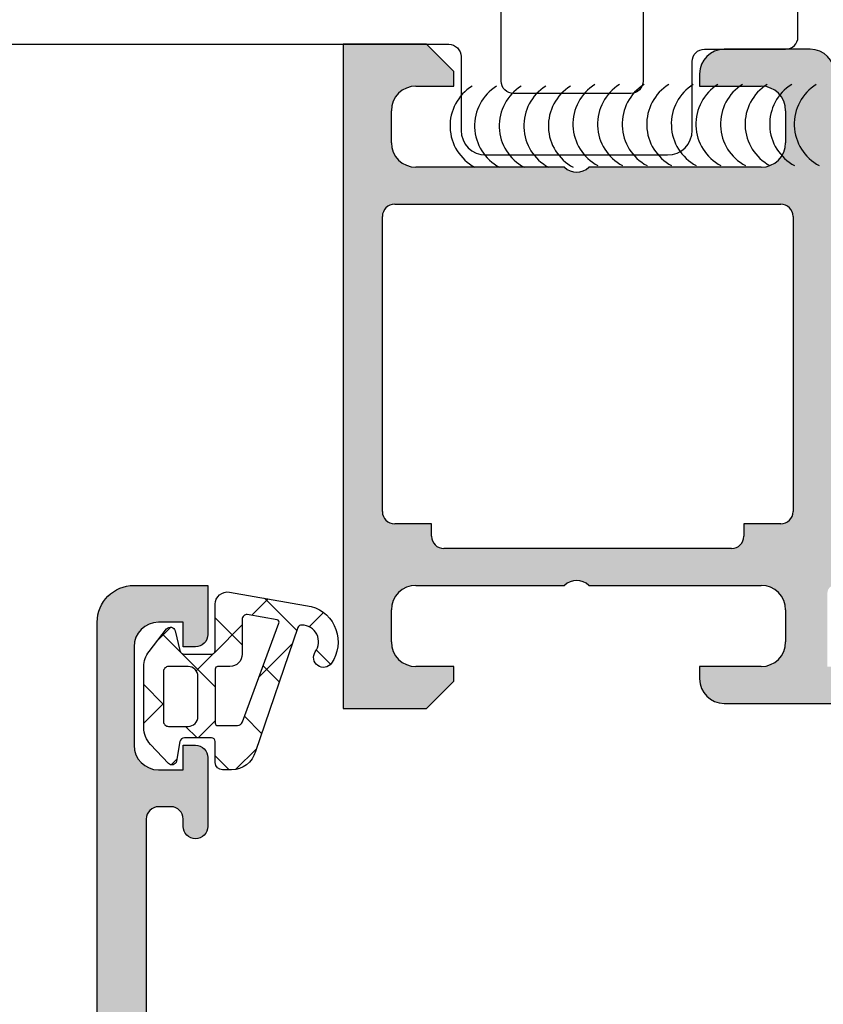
# Model space of a CAD drawing. Header units: millimetres. Extents: x 247761 to 294611, y 172579 to 236863.
# Tile 312 of 596: x 276200 to 276233, y 181023 to 181063. Entities that reach past the tile are written whole.
import ezdxf

# ---------------------------------------------------------------- set-up
doc = ezdxf.new("R2010")
doc.units = ezdxf.units.MM
for name, color, linetype in [('FASÁDA DETAILNÍ', 4, 'Continuous'), ('KOTY 50', 7, 'Continuous'), ('NOVA', 240, 'Continuous')]:
    doc.layers.add(name, color=color, linetype=linetype)
doc.styles.add('CS-ROMANS', font='romans.shx', dxfattribs={"width": 0.75, "oblique": 5})
doc.dimstyles.new('A_KÓTA_50', dxfattribs={"dimtxt": 110, "dimasz": 2, "dimexe": 100, "dimexo": 1500, "dimgap": 40, "dimtad": 1, "dimrnd": 1, "dimdsep": 46, "dimtxsty": 'CS-ROMANS', "dimblk": 'KOT_CARA20', "dimcen": 45, "dimse1": 1, "dimse2": 1, "dimclrd": 256, "dimclre": 256, "dimclrt": 256, "dimadec": 0, "dimazin": 0, "dimtfac": 1, "dimtix": 1, "dimtmove": 2, "dimatfit": 3, "dimldrblk": 'OBLIQUE', "dimfxl": 0, "dimtolj": 1, "dimarcsym": 0})

# ---------------------------------------------------------------- blocks, each defined once
blk = doc.blocks.new('A$C69D17D4D')
at = {"layer": 'FASÁDA DETAILNÍ'}
h = blk.add_hatch(color=256, dxfattribs=at)
edge = h.paths.add_edge_path()
edge.add_arc((1588.938067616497, 7686.810455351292), 0.120000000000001, 90.0000000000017, 180.0000000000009, ccw=False)
edge.add_line((1588.938067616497, 7686.930455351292), (1591.698065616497, 7686.930455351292))
edge.add_arc((1591.698065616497, 7687.230455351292), 0.3000000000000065, 270, 359.9999999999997)
edge.add_line((1591.998065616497, 7687.230455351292), (1591.998065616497, 7688.210429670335))
edge.add_arc((1591.698065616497, 7688.210429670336), 0.3000000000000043, -8.905553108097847e-14, 90.00000000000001)
edge.add_line((1591.698065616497, 7688.510429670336), (1589.818054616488, 7688.510429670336))
edge.add_arc((1589.550511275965, 7688.589296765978), 0.2789255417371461, -91.16287007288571, -16.42459455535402, ccw=False)
edge.add_line((1589.544850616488, 7688.310428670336), (1589.091256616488, 7688.310428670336))
edge.add_arc((1589.08558820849, 7688.589266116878), 0.2788950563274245, -163.58012358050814, -88.83541062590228, ccw=False)
edge.add_line((1588.818067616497, 7688.510429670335), (1588.818067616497, 7689.31060438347))
edge.add_arc((1587.818067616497, 7689.31060438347), 0.9999999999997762, -1.276038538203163e-11, 89.9999999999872)
edge.add_line((1587.818067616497, 7690.31060438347), (1584.318060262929, 7690.31060438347))
edge.add_arc((1584.318080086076, 7689.310584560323), 1.000019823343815, 90.00113576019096, 179.9988642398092)
edge.add_line((1583.318060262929, 7689.310604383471), (1583.318060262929, 7688.810604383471))
edge.add_line((1583.318060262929, 7688.810604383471), (1585.818060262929, 7688.810604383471))
edge.add_arc((1585.818014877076, 7687.810558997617), 1.000045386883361, 0.0026002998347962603, 89.99739970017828, ccw=False)
edge.add_line((1586.818060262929, 7687.81060438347), (1586.818060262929, 7686.510586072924))
edge.add_arc((1585.818007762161, 7686.510638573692), 1.000052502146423, -89.99699208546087, -0.0030079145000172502, ccw=False)
edge.add_line((1585.818060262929, 7685.510586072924), (1578.818060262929, 7685.510586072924))
edge.add_arc((1578.318060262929, 7686.035707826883), 0.7250881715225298, -133.5961838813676, -46.40381611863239, ccw=False)
edge.add_line((1577.818060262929, 7685.510586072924), (1571.783972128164, 7685.510586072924))
edge.add_arc((1571.784024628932, 7686.510638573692), 1.000052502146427, 180.0030079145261, 269.9969920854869, ccw=False)
edge.add_line((1570.783972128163, 7686.510586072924), (1570.783972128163, 7687.81060438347))
edge.add_arc((1571.784017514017, 7687.810558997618), 1.000045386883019, 90.00260029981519, 179.9973997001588, ccw=False)
edge.add_line((1571.783972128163, 7688.81060438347), (1573.318060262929, 7688.81060438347))
edge.add_line((1573.318060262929, 7688.81060438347), (1573.318060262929, 7689.410610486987))
edge.add_line((1573.318060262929, 7689.410610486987), (1572.218054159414, 7690.510586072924))
edge.add_line((1572.218054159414, 7690.510586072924), (1568.818060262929, 7690.510586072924))
edge.add_line((1568.818060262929, 7690.510586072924), (1568.818060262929, 7663.510685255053))
edge.add_line((1568.818060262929, 7663.510685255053), (1572.218054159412, 7663.510685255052))
edge.add_line((1572.218054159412, 7663.510685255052), (1573.318060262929, 7664.61066084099))
edge.add_line((1573.318060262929, 7664.61066084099), (1573.318060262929, 7665.210666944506))
edge.add_line((1573.318060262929, 7665.210666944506), (1571.783972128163, 7665.210666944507))
edge.add_arc((1571.784017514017, 7666.210712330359), 1.000045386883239, 180.0026002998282, 269.99739970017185, ccw=False)
edge.add_line((1570.783972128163, 7666.210666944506), (1570.783972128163, 7667.510685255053))
edge.add_arc((1571.784024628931, 7667.510632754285), 1.000052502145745, 90.0030079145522, 179.996992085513, ccw=False)
edge.add_line((1571.783972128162, 7668.510685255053), (1577.818060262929, 7668.510685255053))
edge.add_arc((1578.318060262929, 7667.985563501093), 0.7250881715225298, 46.40381611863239, 133.5961838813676, ccw=False)
edge.add_line((1578.818060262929, 7668.510685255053), (1585.818060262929, 7668.510685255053))
edge.add_arc((1585.818007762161, 7667.510632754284), 1.000052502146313, 0.0030079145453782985, 89.99699208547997, ccw=False)
edge.add_line((1586.818060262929, 7667.510685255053), (1586.818060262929, 7666.210666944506))
edge.add_arc((1585.818014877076, 7666.210712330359), 1.000045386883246, -89.9973997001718, -0.0026002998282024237, ccw=False)
edge.add_line((1585.818060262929, 7665.210666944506), (1583.318060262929, 7665.210666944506))
edge.add_line((1583.318060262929, 7665.210666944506), (1583.318060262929, 7664.710666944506))
edge.add_arc((1584.318080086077, 7664.710686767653), 1.000019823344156, 180.0011357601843, 269.9988642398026)
edge.add_line((1584.318060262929, 7663.710666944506), (1588.818060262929, 7663.710666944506))
edge.add_arc((1588.81807058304, 7664.210656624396), 0.4999896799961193, 269.9988173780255, 360.0011826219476)
edge.add_line((1589.318060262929, 7664.210666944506), (1589.318060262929, 7665.210666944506))
edge.add_line((1589.318060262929, 7665.210666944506), (1588.518057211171, 7665.210666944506))
edge.add_line((1588.518057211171, 7665.210666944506), (1588.518057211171, 7668.210682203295))
edge.add_arc((1588.818064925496, 7668.210684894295), 0.3000077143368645, 89.99948607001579, 180.0005139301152, ccw=False)
edge.add_arc((1589.08558820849, 7668.431856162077), 0.2788950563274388, 88.83541062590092, 163.5801235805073, ccw=False)
edge.add_line((1589.091256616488, 7668.71069360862), (1589.544850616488, 7668.71069360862))
edge.add_arc((1589.550511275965, 7668.431825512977), 0.2789255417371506, 16.424594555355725, 91.16287007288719, ccw=False)
edge.add_line((1589.818054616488, 7668.51069260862), (1591.698065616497, 7668.51069260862))
edge.add_arc((1591.698065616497, 7668.81069260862), 0.3000000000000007, 269.9999999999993, 359.9999999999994)
edge.add_line((1591.998065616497, 7668.81069260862), (1591.998065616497, 7669.790666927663))
edge.add_arc((1591.698065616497, 7669.790666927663), 0.3000000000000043, 1.272221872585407e-14, 90.00000000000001)
edge.add_line((1591.698065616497, 7670.090666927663), (1588.938067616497, 7670.090666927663))
edge.add_arc((1588.938067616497, 7670.210666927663), 0.1200000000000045, 180, 269.9999999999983, ccw=False)
edge.add_line((1588.818067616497, 7670.210666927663), (1588.818067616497, 7674.510692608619))
edge.add_arc((1589.318067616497, 7674.51069260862), 0.4999999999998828, 90.00000000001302, 180.0000000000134, ccw=False)
edge.add_line((1589.318067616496, 7675.01069260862), (1590.018067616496, 7675.01069260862))
edge.add_line((1590.018067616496, 7675.01069260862), (1592.410887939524, 7673.629197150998))
edge.add_arc((1592.479947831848, 7673.748812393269), 0.1381197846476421, 239.9999999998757, 367.702437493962)
edge.add_arc((1587.638596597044, 7673.301194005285), 4.999999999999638, 5.34922800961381, 71.29059925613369)
edge.add_arc((1589.40282279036, 7678.510561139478), 0.5000000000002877, 108.70940074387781, 251.29059925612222, ccw=False)
edge.add_arc((1587.638596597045, 7683.719928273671), 4.999999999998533, -71.29059925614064, -5.349228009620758)
edge.add_arc((1592.479947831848, 7683.272309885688), 0.1381197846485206, -7.702437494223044, 119.9999999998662)
edge.add_line((1592.410887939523, 7683.391925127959), (1590.018067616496, 7682.010429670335))
edge.add_line((1590.018067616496, 7682.010429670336), (1589.318067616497, 7682.010429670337))
edge.add_arc((1589.318067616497, 7682.510429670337), 0.5000000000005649, 179.9999999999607, 269.99999999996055, ccw=False)
edge.add_line((1588.818067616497, 7682.510429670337), (1588.818067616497, 7686.810455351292))
edge = h.paths.add_edge_path(flags=16)
edge.add_arc((1570.918066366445, 7671.510677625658), 0.5, 180, 270, ccw=False)
edge.add_line((1570.418066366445, 7671.510677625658), (1570.418066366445, 7683.510586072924))
edge.add_arc((1570.918066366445, 7683.510586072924), 0.5, 90, 180, ccw=False)
edge.add_line((1570.918066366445, 7684.010586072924), (1586.618048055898, 7684.010586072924))
edge.add_arc((1586.618048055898, 7683.510586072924), 0.5, 0, 90, ccw=False)
edge.add_line((1587.118048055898, 7683.510586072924), (1587.118048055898, 7671.510677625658))
edge.add_arc((1586.618048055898, 7671.510677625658), 0.5, -90, 0, ccw=False)
edge.add_line((1586.618048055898, 7671.010677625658), (1585.118048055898, 7671.010677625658))
edge.add_line((1585.118048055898, 7671.010677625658), (1585.118048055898, 7670.510677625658))
edge.add_arc((1584.618048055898, 7670.510677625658), 0.5000000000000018, -89.99999999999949, 0, ccw=False)
edge.add_line((1584.618048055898, 7670.010677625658), (1572.918066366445, 7670.010677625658))
edge.add_arc((1572.918066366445, 7670.510677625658), 0.5, 180, 269.9999999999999, ccw=False)
edge.add_line((1572.418066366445, 7670.510677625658), (1572.418066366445, 7671.010677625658))
edge.add_line((1572.418066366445, 7671.010677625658), (1570.918066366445, 7671.010677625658))
h = blk.add_hatch(color=256, dxfattribs=at)
edge = h.paths.add_edge_path(flags=16)
edge.add_ellipse((1561.518074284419, 7639.210637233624), major_axis=(-0.4999740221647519, 0), ratio=1, start_angle=-90.00297707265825, end_angle=0.00297707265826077)
edge.add_line((1561.018100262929, 7639.210611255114), (1561.018100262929, 7621.210611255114))
edge.add_ellipse((1561.518074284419, 7621.210585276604), major_axis=(-0.4999740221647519, 0), ratio=1, start_angle=-0.002977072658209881, end_angle=90.00297707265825)
edge.add_line((1561.518100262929, 7620.710611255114), (1574.018100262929, 7620.710611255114))
edge.add_ellipse((1574.018078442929, 7621.210633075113), major_axis=(-0.5000218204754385, 0), ratio=1, start_angle=90.00250027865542, end_angle=179.9974997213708)
edge.add_line((1574.518100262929, 7621.210611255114), (1574.518100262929, 7633.813662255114))
edge.add_ellipse((1576.018099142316, 7633.813663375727), major_axis=(-1.499998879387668, 0), ratio=1, start_angle=-90.00004280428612, end_angle=4.28042947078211e-05, ccw=False)
edge.add_line((1576.018100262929, 7635.313662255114), (1589.018088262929, 7635.313662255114))
edge.add_ellipse((1589.018088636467, 7635.813661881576), major_axis=(-0.49999962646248, 0), ratio=1, start_angle=89.99995719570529, end_angle=180.0000428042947)
edge.add_line((1589.518088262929, 7635.813662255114), (1589.518088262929, 7639.210611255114))
edge.add_ellipse((1589.018088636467, 7639.210611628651), major_axis=(-0.49999962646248, 0), ratio=1, start_angle=179.9999571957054, end_angle=270.0000428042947)
edge.add_line((1589.018088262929, 7639.710611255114), (1561.518100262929, 7639.710611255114))
edge = h.paths.add_edge_path()
edge.add_line((1560.318088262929, 7668.510606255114), (1563.318088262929, 7668.510606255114))
edge.add_line((1563.318088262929, 7668.510606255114), (1563.318088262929, 7666.510606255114))
edge.add_arc((1562.818114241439, 7666.510580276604), 0.4999740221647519, -90.00297707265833, 0.0029770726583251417, ccw=False)
edge.add_line((1562.818088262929, 7666.010606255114), (1562.318088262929, 7666.010606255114))
edge.add_line((1562.318088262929, 7666.010606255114), (1562.318088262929, 7667.010606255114))
edge.add_line((1562.318088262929, 7667.010606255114), (1561.318088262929, 7667.010606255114))
edge.add_arc((1561.318152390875, 7666.010542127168), 1.000064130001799, 90.0036740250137, 179.9963259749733)
edge.add_line((1560.318088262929, 7666.010606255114), (1560.318088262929, 7662.010606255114))
edge.add_arc((1561.31811824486, 7662.010636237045), 1.000029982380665, 180.0017177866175, 269.9982822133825)
edge.add_line((1561.318088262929, 7661.010606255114), (1562.318088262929, 7661.010606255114))
edge.add_line((1562.318088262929, 7661.010606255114), (1562.318088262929, 7662.010606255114))
edge.add_line((1562.318088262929, 7662.010606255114), (1562.818088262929, 7662.010606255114))
edge.add_arc((1562.818082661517, 7661.510600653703), 0.5000056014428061, 0.0006418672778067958, 89.9993581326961, ccw=False)
edge.add_line((1563.318088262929, 7661.510606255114), (1563.318088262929, 7658.710603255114))
edge.add_arc((1562.818088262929, 7658.710603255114), 0.5, -180, 0, ccw=False)
edge.add_line((1562.318088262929, 7658.710603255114), (1562.318088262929, 7659.010606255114))
edge.add_arc((1561.818077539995, 7659.010595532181), 0.5000107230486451, 0.001228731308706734, 89.99877126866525)
edge.add_line((1561.818088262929, 7659.510606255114), (1561.318088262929, 7659.510606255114))
edge.add_arc((1561.318156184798, 7659.010538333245), 0.500067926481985, 90.0077822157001, 179.992217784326)
edge.add_line((1560.818088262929, 7659.010606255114), (1560.818088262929, 7647.710611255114))
edge.add_arc((1561.318110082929, 7647.710633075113), 0.5000218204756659, 180.0025002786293, 269.9974997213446)
edge.add_line((1561.318088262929, 7647.210611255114), (1561.818088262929, 7647.210611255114))
edge.add_arc((1561.81815093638, 7647.710548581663), 0.4999373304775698, 269.9928172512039, 360.007182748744)
edge.add_line((1562.318088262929, 7647.710611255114), (1562.318088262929, 7648.010614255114))
edge.add_arc((1562.818151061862, 7648.010551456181), 0.5000628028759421, 90.0071953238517, 179.9928046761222, ccw=False)
edge.add_line((1562.818088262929, 7648.510614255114), (1567.318088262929, 7648.510614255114))
edge.add_arc((1567.318082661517, 7648.010608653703), 0.5000056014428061, 0.0006418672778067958, 89.9993581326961, ccw=False)
edge.add_line((1567.818088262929, 7648.010614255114), (1567.818088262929, 7647.210611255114))
edge.add_arc((1567.318114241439, 7647.210585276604), 0.4999740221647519, -90.00297707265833, 0.0029770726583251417, ccw=False)
edge.add_line((1567.318088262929, 7646.710611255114), (1565.318088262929, 7646.710611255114))
edge.add_arc((1565.318156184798, 7646.210543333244), 0.500067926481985, 90.0077822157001, 179.992217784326)
edge.add_line((1564.818088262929, 7646.210611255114), (1564.818088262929, 7645.710611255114))
edge.add_arc((1564.31815093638, 7645.710548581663), 0.499937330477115, -90.0071827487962, 0.007182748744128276, ccw=False)
edge.add_line((1564.318088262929, 7645.210611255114), (1561.318088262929, 7645.210611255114))
edge.add_arc((1561.318143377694, 7644.710556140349), 0.500055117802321, 90.00631499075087, 179.9936850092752)
edge.add_line((1560.818088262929, 7644.710611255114), (1560.818088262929, 7643.010614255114))
edge.add_arc((1562.318056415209, 7643.010582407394), 1.499968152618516, 179.9987834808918, 270.0012165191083)
edge.add_line((1562.318088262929, 7641.510614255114), (1588.318088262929, 7641.510614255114))
edge.add_arc((1588.318109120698, 7642.010593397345), 0.4999791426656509, 269.9976097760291, 360.002390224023)
edge.add_line((1588.818088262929, 7642.010614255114), (1588.818088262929, 7646.210611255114))
edge.add_arc((1588.318082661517, 7646.210605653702), 0.5000056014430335, 0.0006418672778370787, 89.99935813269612)
edge.add_line((1588.318088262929, 7646.710611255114), (1586.318088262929, 7646.710611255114))
edge.add_arc((1586.318110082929, 7647.210633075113), 0.5000218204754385, 180.0025002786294, 269.9974997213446, ccw=False)
edge.add_line((1585.818088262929, 7647.210611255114), (1585.818088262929, 7648.010614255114))
edge.add_arc((1586.318140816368, 7648.010561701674), 0.5000525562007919, 90.006021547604, 179.9939784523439, ccw=False)
edge.add_line((1586.318088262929, 7648.510614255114), (1591.318089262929, 7648.510614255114))
edge.add_line((1591.318089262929, 7648.510614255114), (1592.075978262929, 7648.293293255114))
edge.add_arc((1592.158669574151, 7648.581671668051), 0.2999999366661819, 253.9999757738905, 322.0951853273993)
edge.add_arc((1592.632089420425, 7648.213061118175), 0.3000001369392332, 90.00003007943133, 142.0952819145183, ccw=False)
edge.add_line((1592.632089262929, 7648.513061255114), (1594.696236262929, 7648.513059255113))
edge.add_arc((1594.696236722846, 7648.113059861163), 0.3999993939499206, -21.973769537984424, 90.00006587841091, ccw=False)
edge.add_line((1595.067178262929, 7647.963387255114), (1594.250817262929, 7645.940158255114))
edge.add_arc((1594.065347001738, 7646.014994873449), 0.19999934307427, 245.8589076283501, 338.02609214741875, ccw=False)
edge.add_line((1593.983550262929, 7645.832487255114), (1591.599865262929, 7646.900807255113))
edge.add_arc((1591.518068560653, 7646.718299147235), 0.1999997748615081, 65.8589745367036, 180.819900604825)
edge.add_line((1591.318089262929, 7646.715437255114), (1591.318088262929, 7635.411357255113))
edge.add_arc((1591.509502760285, 7635.402925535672), 0.1916001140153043, 177.4777781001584, 271.0444500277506)
edge.add_line((1591.512995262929, 7635.211357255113), (1591.933579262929, 7635.211357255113))
edge.add_line((1591.933579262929, 7635.211357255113), (1594.399191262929, 7636.643092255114))
edge.add_arc((1594.550002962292, 7636.383755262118), 0.2999997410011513, 15.999971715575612, 120.17919611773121, ccw=False)
edge.add_line((1594.838381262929, 7636.466446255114), (1595.266252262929, 7634.974285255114))
edge.add_line((1595.266252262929, 7634.974285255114), (1595.764664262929, 7634.111010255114))
edge.add_arc((1595.418254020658, 7633.911010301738), 0.4000000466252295, -89.99996529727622, 29.999988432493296, ccw=False)
edge.add_line((1595.418254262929, 7633.511010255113), (1591.310323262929, 7633.511357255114))
edge.add_line((1591.310323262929, 7633.511357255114), (1576.818266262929, 7633.513662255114))
edge.add_arc((1576.818088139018, 7633.013662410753), 0.4999998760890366, 89.97958849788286, 180.0000178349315)
edge.add_line((1576.318088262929, 7633.013662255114), (1576.318088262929, 7627.610620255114))
edge.add_arc((1576.818087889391, 7627.610619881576), 0.49999962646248, 179.9999571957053, 270.0000428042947)
edge.add_line((1576.818088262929, 7627.110620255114), (1579.318088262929, 7627.110620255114))
edge.add_arc((1579.318088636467, 7626.610620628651), 0.49999962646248, -4.28042947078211e-05, 90.00004280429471, ccw=False)
edge.add_line((1579.818088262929, 7626.610620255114), (1579.818088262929, 7625.310617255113))
edge.add_arc((1579.318109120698, 7625.310596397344), 0.4999791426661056, -90.0023902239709, 0.0023902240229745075, ccw=False)
edge.add_line((1579.318088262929, 7624.810617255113), (1578.818088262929, 7624.810617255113))
edge.add_line((1578.818088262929, 7624.810617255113), (1578.818088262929, 7625.810617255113))
edge.add_line((1578.818088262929, 7625.810617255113), (1577.318088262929, 7625.810617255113))
edge.add_arc((1577.318119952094, 7624.810585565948), 1.000031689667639, 90.00181559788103, 179.9981844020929)
edge.add_line((1576.318088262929, 7624.810617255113), (1576.318088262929, 7620.810617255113))
edge.add_arc((1577.31815751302, 7620.810686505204), 1.00006925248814, 180.0039674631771, 269.9960325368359)
edge.add_line((1577.318088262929, 7619.810617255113), (1578.818088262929, 7619.810617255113))
edge.add_line((1578.818088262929, 7619.810617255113), (1578.818088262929, 7620.810617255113))
edge.add_line((1578.818088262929, 7620.810617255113), (1579.318088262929, 7620.810617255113))
edge.add_arc((1579.318114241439, 7620.310643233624), 0.4999740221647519, -0.0029770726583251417, 90.00297707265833, ccw=False)
edge.add_line((1579.818088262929, 7620.310617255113), (1579.818088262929, 7619.010614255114))
edge.add_arc((1579.318082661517, 7619.010619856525), 0.5000056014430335, 270.0006418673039, 359.99935813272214, ccw=False)
edge.add_line((1579.318088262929, 7618.510614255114), (1560.318088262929, 7618.510614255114))
edge.add_arc((1560.318058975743, 7620.010584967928), 1.499970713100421, 179.9988812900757, 270.0011187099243, ccw=False)
edge.add_line((1558.818088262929, 7620.010614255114), (1558.818088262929, 7667.010606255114))
edge.add_arc((1560.318148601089, 7667.010545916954), 1.500060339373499, 90.00230465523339, 179.9976953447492, ccw=False)
h = blk.add_hatch(dxfattribs=at)
h.set_pattern_fill('ANSI37', color=256, scale=0.625, angle=90, style=0)
h.set_pattern_definition([(135, (0, 0), (-1.403165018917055, -1.403165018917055), []), (225, (0, 0), (1.403165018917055, -1.403165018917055), [])])
edge = h.paths.add_edge_path(flags=16)
edge.add_ellipse((1564.220273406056, 7665.708371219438), major_axis=(-0.4977897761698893, 0), ratio=1, start_angle=89.80742027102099, end_angle=180.2547220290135, ccw=False)
edge.add_line((1564.218600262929, 7665.210584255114), (1563.718081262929, 7665.210584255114))
edge.add_ellipse((1563.718067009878, 7665.110600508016), major_axis=(-0.09998374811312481, 0), ratio=1, start_angle=-90.00816772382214, end_angle=0.008740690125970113)
edge.add_line((1563.618083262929, 7665.110585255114), (1563.618079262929, 7662.910155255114))
edge.add_ellipse((1563.718083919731, 7662.910157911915), major_axis=(-0.1000046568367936, 0), ratio=1, start_angle=0.001522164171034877, end_angle=89.9984778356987)
edge.add_line((1563.718081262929, 7662.810153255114), (1564.530023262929, 7662.810153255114))
edge.add_ellipse((1564.530014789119, 7663.010159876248), major_axis=(-0.2000066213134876, 0), ratio=1, start_angle=90.00242748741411, end_angle=164.3113846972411)
edge.add_line((1564.722570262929, 7662.956076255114), (1566.209895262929, 7666.974217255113))
edge.add_ellipse((1566.116113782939, 7667.008930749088), major_axis=(-0.0999999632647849, 0), ratio=1, start_angle=159.6878171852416, end_angle=259.6777158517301)
edge.add_line((1566.134032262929, 7667.107312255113), (1564.924563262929, 7667.327595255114))
edge.add_ellipse((1564.918054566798, 7667.12770488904), major_axis=(-0.199996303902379, 0), ratio=1, start_angle=-91.86496785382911, end_angle=0.001041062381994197)
edge.add_line((1564.718058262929, 7667.127701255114), (1564.718058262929, 7665.710584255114))
edge = h.paths.add_edge_path(flags=16)
edge.add_ellipse((1561.718069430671, 7665.010583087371), major_axis=(-0.2000001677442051, 0), ratio=1, start_angle=-90.00023842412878, end_angle=0.0002384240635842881)
edge.add_line((1561.518069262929, 7665.010582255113), (1561.518073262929, 7662.976125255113))
edge.add_ellipse((1561.718068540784, 7662.976120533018), major_axis=(-0.1999952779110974, 0), ratio=1, start_angle=-0.001352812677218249, end_angle=90.00049336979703)
edge.add_line((1561.718070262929, 7662.776125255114), (1562.518080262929, 7662.776125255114))
edge.add_ellipse((1562.518071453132, 7663.176136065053), major_axis=(-0.4000108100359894, 0), ratio=1, start_angle=90.00126187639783, end_angle=179.9980219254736)
edge.add_line((1562.918082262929, 7663.176122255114), (1562.918082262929, 7664.810585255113))
edge.add_ellipse((1562.518087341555, 7664.810588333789), major_axis=(-0.3999949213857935, 0), ratio=1, start_angle=179.9995590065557, end_angle=270.0010139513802)
edge.add_line((1562.518080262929, 7665.210583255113), (1561.718070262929, 7665.210583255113))
edge = h.paths.add_edge_path()
edge.add_arc((1561.794621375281, 7666.610575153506), 0.2000083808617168, 15.001519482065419, 139.9976842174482, ccw=False)
edge.add_line((1561.987813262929, 7666.662346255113), (1562.178347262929, 7665.858821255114))
edge.add_arc((1562.371540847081, 7665.910597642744), 0.200011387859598, 195.0028563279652, 269.9972544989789)
edge.add_line((1562.371531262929, 7665.710586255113), (1563.468081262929, 7665.710586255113))
edge.add_arc((1563.46809161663, 7665.860573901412), 0.1499876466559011, 269.9960448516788, 360.0039551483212)
edge.add_line((1563.618079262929, 7665.860584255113), (1563.618071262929, 7667.743455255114))
edge.add_arc((1564.118071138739, 7667.743457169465), 0.4999998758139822, 80.0664277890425, 180.0002193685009, ccw=False)
edge.add_line((1564.204324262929, 7668.235961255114), (1567.524050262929, 7667.654572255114))
edge.add_arc((1567.117975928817, 7666.210586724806), 1.499996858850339, -35.08755399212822, 74.29307554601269, ccw=False)
edge.add_arc((1568.018078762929, 7665.578279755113), 0.3999981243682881, 144.9119958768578, 324.91199587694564, ccw=False)
edge.add_arc((1567.136779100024, 7666.212801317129), 0.6860034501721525, 323.8588144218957, 449.5156416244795)
edge.add_arc((1567.122958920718, 7666.749677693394), 0.1503878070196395, 82.50392173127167, 160.9838490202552)
edge.add_line((1566.980778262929, 7666.798679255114), (1565.253096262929, 7661.752453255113))
edge.add_arc((1564.287004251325, 7662.010574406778), 0.9999801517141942, 269.9994276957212, 345.041089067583, ccw=False)
edge.add_line((1564.286994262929, 7661.010594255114), (1563.918089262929, 7661.010582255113))
edge.add_arc((1563.91810998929, 7661.310601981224), 0.3000197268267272, 180.0031942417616, 269.9960418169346, ccw=False)
edge.add_line((1563.618090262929, 7661.310585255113), (1563.618090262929, 7662.160600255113))
edge.add_arc((1563.468106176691, 7662.160613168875), 0.1499840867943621, 359.9950667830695, 450.0049332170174)
edge.add_line((1563.468093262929, 7662.310597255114), (1562.371531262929, 7662.310586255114))
edge.add_arc((1562.371540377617, 7662.110571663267), 0.20001459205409, 90.00261097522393, 164.9976256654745)
edge.add_line((1562.178343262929, 7662.162347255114), (1562.049249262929, 7661.358975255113))
edge.add_arc((1561.856073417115, 7661.410699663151), 0.1999808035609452, 224.9925555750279, 345.0102129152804, ccw=False)
edge.add_line((1561.714647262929, 7661.269310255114), (1560.988128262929, 7662.045180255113))
edge.add_arc((1561.71806989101, 7662.728690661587), 1.000000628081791, 179.9999659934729, 223.1185376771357, ccw=False)
edge.add_line((1560.718069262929, 7662.728691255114), (1560.718069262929, 7665.207324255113))
edge.add_arc((1561.718072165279, 7665.20732320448), 1.000002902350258, 142.1722069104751, 179.9999398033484, ccw=False)
edge.add_line((1560.928212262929, 7665.820615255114), (1561.641411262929, 7666.739144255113))
for p, q in [((1572.218054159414, 7690.510586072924), (1568.818060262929, 7690.510586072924)), ((1568.818060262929, 7690.510586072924), (1568.818060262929, 7663.510685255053)), ((1573.318060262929, 7689.410610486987), (1572.218054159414, 7690.510586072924)), ((1587.818067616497, 7690.31060438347), (1584.318060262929, 7690.31060438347)), ((1573.318060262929, 7688.81060438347), (1573.318060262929, 7689.410610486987)), ((1583.318060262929, 7689.310604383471), (1583.318060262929, 7688.810604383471)), ((1571.783972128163, 7688.81060438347), (1573.318060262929, 7688.81060438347)), ((1583.318060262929, 7688.810604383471), (1585.818060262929, 7688.81060438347)), ((1570.783972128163, 7686.510586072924), (1570.783972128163, 7687.81060438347)), ((1586.818060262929, 7687.81060438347), (1586.818060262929, 7686.510586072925)), ((1577.818060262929, 7685.510586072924), (1571.783972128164, 7685.510586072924)), ((1585.818060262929, 7685.510586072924), (1578.818060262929, 7685.510586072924)), ((1570.918066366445, 7684.010586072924), (1586.618048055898, 7684.010586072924)), ((1570.418066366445, 7671.510677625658), (1570.418066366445, 7683.510586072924)), ((1587.118048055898, 7683.510586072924), (1587.118048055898, 7671.510677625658)), ((1572.418066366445, 7671.010677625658), (1570.918066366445, 7671.010677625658)), ((1572.418066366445, 7670.510677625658), (1572.418066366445, 7671.010677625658)), ((1586.618048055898, 7671.010677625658), (1585.118048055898, 7671.010677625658)), ((1585.118048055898, 7671.010677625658), (1585.118048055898, 7670.510677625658)), ((1584.618048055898, 7670.010677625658), (1572.918066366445, 7670.010677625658)), ((1571.783972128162, 7668.510685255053), (1577.818060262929, 7668.510685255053)), ((1578.818060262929, 7668.510685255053), (1585.818060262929, 7668.510685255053)), ((1570.783972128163, 7666.210666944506), (1570.783972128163, 7667.510685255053)), ((1586.818060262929, 7667.510685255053), (1586.818060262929, 7666.210666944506)), ((1573.318060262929, 7665.210666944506), (1571.783972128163, 7665.210666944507)), ((1573.318060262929, 7664.61066084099), (1573.318060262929, 7665.210666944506)), ((1585.818060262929, 7665.210666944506), (1583.318060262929, 7665.210666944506)), ((1583.318060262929, 7665.210666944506), (1583.318060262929, 7664.710666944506)), ((1572.218054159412, 7663.510685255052), (1573.318060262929, 7664.61066084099)), ((1568.818060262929, 7663.510685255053), (1572.218054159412, 7663.510685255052)), ((1584.318060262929, 7663.710666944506), (1588.818060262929, 7663.710666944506))]:
    blk.add_line(p, q, dxfattribs=at)
for points in [[(1454.081919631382, 7708.51048655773), (1454.081919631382, 7691.010586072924, 0.414213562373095), (1454.581919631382, 7690.510586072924), (1573.118060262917, 7690.510586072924, -0.414213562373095), (1573.618060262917, 7690.010586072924), (1573.618060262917, 7687.010586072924, 0.414213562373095), (1574.618060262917, 7686.010586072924), (1582.018060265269, 7686.010586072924, 0.4142135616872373), (1583.018060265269, 7687.010586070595), (1583.018060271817, 7689.810586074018, -0.4142135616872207), (1583.518060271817, 7690.310586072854), (1586.818060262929, 7690.310586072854, 0.414213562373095), (1587.318060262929, 7690.810586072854), (1587.318060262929, 7691.810586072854, 0.414213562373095)], [(1581.018058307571, 7691.81058608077), (1581.018058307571, 7689.010586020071, -0.4142135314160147), (1580.518058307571, 7688.510586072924), (1575.752009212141, 7688.510586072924, -0.4142135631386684), (1575.252009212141, 7689.010586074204), (1575.25200921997, 7692.010586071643, 0.4142135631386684)], [(1558.818088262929, 7620.010614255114), (1558.818088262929, 7667.010606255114), (1558.818088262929, 7667.010606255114, -0.41419), (1560.318088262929, 7668.510606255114), (1560.318088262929, 7668.510606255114), (1563.318088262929, 7668.510606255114), (1563.318088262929, 7666.510606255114), (1563.318088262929, 7666.510606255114, -0.414244), (1562.818088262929, 7666.010606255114), (1562.318088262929, 7666.010606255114), (1562.318088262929, 7667.010606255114), (1561.318088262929, 7667.010606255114), (1561.318088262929, 7667.010606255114, 0.414176), (1560.318088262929, 7666.010606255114), (1560.318088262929, 7662.010606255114), (1560.318088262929, 7662.010606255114, 0.414196), (1561.318088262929, 7661.010606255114), (1562.318088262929, 7661.010606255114), (1562.318088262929, 7662.010606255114), (1562.818088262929, 7662.010606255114), (1562.818088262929, 7662.010606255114, -0.414207), (1563.318088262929, 7661.510606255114), (1563.318088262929, 7658.710603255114), (1563.318088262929, 7658.710603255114, -1), (1562.318088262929, 7658.710603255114), (1562.318088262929, 7659.010606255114), (1562.318088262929, 7659.010606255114, 0.414201), (1561.818088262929, 7659.510606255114), (1561.318088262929, 7659.510606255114), (1561.318088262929, 7659.510606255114, 0.414134), (1560.818088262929, 7659.010606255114), (1560.818088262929, 7647.710611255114)]]:
    blk.add_lwpolyline(points, format="xyb", dxfattribs=at)
blk.add_lwpolyline([(1561.641411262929, 7666.739144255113, -0.606792), (1561.987813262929, 7666.662346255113), (1562.178347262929, 7665.858821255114), (1562.178347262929, 7665.858821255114, 0.339427), (1562.371531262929, 7665.710586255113), (1563.468081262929, 7665.710586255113), (1563.468081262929, 7665.710586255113, 0.414254), (1563.618079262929, 7665.860584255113), (1563.618071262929, 7667.743455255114), (1563.618071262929, 7667.743455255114, -0.465956), (1564.204324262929, 7668.235961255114), (1567.524050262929, 7667.654572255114), (1567.524050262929, 7667.654572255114, -0.517137), (1568.345385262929, 7665.348347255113, -1), (1567.690772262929, 7665.808212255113, 0.610743), (1567.142578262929, 7666.898780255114, 0.356477), (1566.980778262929, 7666.798679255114), (1565.253096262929, 7661.752453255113), (1565.253096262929, 7661.752453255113, -0.339657), (1564.286994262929, 7661.010594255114), (1563.918089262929, 7661.010582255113), (1563.918089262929, 7661.010582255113, -0.414177), (1563.618090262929, 7661.310585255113), (1563.618090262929, 7662.160600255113), (1563.618090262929, 7662.160600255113, 0.414264), (1563.468093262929, 7662.310597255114), (1562.371531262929, 7662.310586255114), (1562.371531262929, 7662.310586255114, 0.33943), (1562.178343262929, 7662.162347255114), (1562.049249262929, 7661.358975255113), (1562.049249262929, 7661.358975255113, -0.577453), (1561.714647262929, 7661.269310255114), (1560.988128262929, 7662.045180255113), (1560.988128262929, 7662.045180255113, -0.190392), (1560.718069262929, 7662.728691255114), (1560.718069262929, 7665.207324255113), (1560.718069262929, 7665.207324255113, -0.16657), (1560.928212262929, 7665.820615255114), (1561.641411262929, 7666.739144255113)], format="xyb", close=True, dxfattribs=at)
at = {"layer": 'FASÁDA DETAILNÍ', "extrusion": (0, 0, -1)}
for points in [[(-1564.718058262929, 7665.710584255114, 0.416502), (-1564.218600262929, 7665.210584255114), (-1563.718081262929, 7665.210584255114), (-1563.718081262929, 7665.210584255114, -0.4143), (-1563.618083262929, 7665.110585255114), (-1563.618079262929, 7662.910155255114), (-1563.618079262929, 7662.910155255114, -0.414198), (-1563.718081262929, 7662.810153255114), (-1564.530023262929, 7662.810153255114), (-1564.530023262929, 7662.810153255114, -0.336095), (-1564.722570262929, 7662.956076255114), (-1566.209895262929, 7666.974217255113), (-1566.209895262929, 7666.974217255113, -0.466254), (-1566.134032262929, 7667.107312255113), (-1564.924563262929, 7667.327595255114), (-1564.924563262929, 7667.327595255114, -0.423785), (-1564.718058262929, 7667.127701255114), (-1564.718058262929, 7665.710584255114)], [(-1561.718070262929, 7665.210583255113, -0.414216), (-1561.518069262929, 7665.010582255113), (-1561.518073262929, 7662.976125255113), (-1561.518073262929, 7662.976125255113, -0.414223), (-1561.718070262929, 7662.776125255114), (-1562.518080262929, 7662.776125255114), (-1562.518080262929, 7662.776125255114, -0.414197), (-1562.918082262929, 7663.176122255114), (-1562.918082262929, 7664.810585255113), (-1562.918082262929, 7664.810585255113, -0.414221), (-1562.518080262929, 7665.210583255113), (-1561.718070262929, 7665.210583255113)]]:
    blk.add_lwpolyline(points, format="xyb", close=True, dxfattribs=at)
at = {"layer": 'FASÁDA DETAILNÍ'}
for centre, radius, start, end in [((1584.318080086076, 7689.310584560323), 1.000019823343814, 90.00113576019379, 179.9988642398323), ((1587.818067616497, 7689.31060438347), 0.9999999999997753, 0, 89.99999999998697), ((1571.784017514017, 7687.810558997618), 1.000045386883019, 90.00260029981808, 179.9973997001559), ((1575.075237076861, 7687.194395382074), 1.906465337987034, 122.0320455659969, 242.0320455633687), ((1576.075237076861, 7687.194395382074), 1.906465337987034, 122.0320455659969, 242.0320455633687), ((1577.075237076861, 7687.194395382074), 1.906465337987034, 122.0320455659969, 242.0320455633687), ((1578.075237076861, 7687.194395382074), 1.906465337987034, 122.0320455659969, 242.0320455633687), ((1579.075237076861, 7687.194395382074), 1.906465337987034, 122.0320455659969, 242.0320455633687), ((1580.074038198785, 7687.26199569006), 1.906465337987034, 122.0320455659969, 242.0320455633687), ((1581.074038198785, 7687.26199569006), 1.906465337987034, 122.0320455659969, 242.0320455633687), ((1582.074038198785, 7687.26199569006), 1.906465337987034, 122.0320455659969, 242.0320455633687), ((1583.074038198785, 7687.26199569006), 1.906465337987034, 122.0320455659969, 242.0320455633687), ((1584.074038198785, 7687.26199569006), 1.906465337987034, 122.0320455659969, 242.0320455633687), ((1585.074038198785, 7687.26199569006), 1.906465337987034, 122.0320455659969, 242.0320455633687), ((1586.074038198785, 7687.26199569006), 1.906465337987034, 122.0320455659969, 242.0320455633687), ((1587.074038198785, 7687.26199569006), 1.906465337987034, 122.0320455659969, 242.0320455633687), ((1585.818014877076, 7687.810558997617), 1.000045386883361, 0.002600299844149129, 89.99739970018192), ((1588.074038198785, 7687.26199569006), 1.906465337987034, 122.0320455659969, 242.0320455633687), ((1589.074038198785, 7687.26199569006), 1.906465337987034, 122.0320455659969, 242.0320455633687), ((1571.784024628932, 7686.510638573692), 1.000052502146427, 180.0030079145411, 269.9969920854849), ((1585.818007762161, 7686.510638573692), 1.000052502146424, 270.0030079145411, 359.996992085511), ((1578.318060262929, 7686.035707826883), 0.7250881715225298, 226.403816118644, 313.596183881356), ((1570.918066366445, 7683.510586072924), 0.5, 90, 180), ((1586.618048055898, 7683.510586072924), 0.5, 0, 90), ((1570.918066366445, 7671.510677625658), 0.5, 180, 270), ((1586.618048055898, 7671.510677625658), 0.5, 270, 0), ((1572.918066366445, 7670.510677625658), 0.4999999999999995, 180, 270), ((1584.618048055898, 7670.510677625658), 0.5000000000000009, 270, 0), ((1578.318060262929, 7667.985563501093), 0.7250881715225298, 46.40381611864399, 133.596183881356), ((1571.784024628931, 7667.510632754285), 1.000052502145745, 90.00300791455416, 179.996992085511), ((1585.818007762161, 7667.510632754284), 1.000052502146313, 0.003007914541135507, 89.99699208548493), ((1571.784017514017, 7666.210712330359), 1.000045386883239, 180.0026002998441, 269.9973997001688), ((1585.818014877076, 7666.210712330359), 1.000045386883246, 270.0026002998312, 359.9973997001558), ((1584.318080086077, 7664.710686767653), 1.000019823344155, 180.0011357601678, 269.9988642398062)]:
    blk.add_arc(centre, radius, start, end, dxfattribs=at)
blk = doc.blocks.new('KOT_CARA20')
for p, q in [((0, 20), (0, -20)), ((0, 1.77635683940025e-15), (14.14213562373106, 14.14213562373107)), ((0, 1.77635683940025e-15), (-14.14213562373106, -14.14213562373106))]:
    blk.add_line(p, q)
blk = doc.blocks.new('*D449')
at = {"layer": 'Defpoints', "color": 0, "ltscale": 5, "transparency": 16777216}
for p in [(276300.5174116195, 181175.6389768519), (276060.5174116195, 181025.8952978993), (276300.5174116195, 178444.5928794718)]:
    blk.add_point(p, dxfattribs=at)
at = {"layer": 'KOTY 50', "lineweight": -2, "ltscale": 5, "transparency": 16777216}
blk.add_line((276062.5174116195, 178444.5928794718), (276298.5174116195, 178444.5928794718), dxfattribs=at)
at = {"layer": 'KOTY 50', "lineweight": -2, "ltscale": 5, "transparency": 16777216, "xscale": 2, "yscale": 2, "zscale": 2, "rotation": 180}
blk.add_blockref('KOT_CARA20', (276060.5174116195, 178444.5928794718), dxfattribs=at)
at = {"layer": 'KOTY 50', "lineweight": -2, "ltscale": 5, "transparency": 16777216, "xscale": 2, "yscale": 2, "zscale": 2}
blk.add_blockref('KOT_CARA20', (276300.5174116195, 178444.5928794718), dxfattribs=at)
at = {"layer": 'KOTY 50', "ltscale": 5, "transparency": 16777216, "insert": (276462.2123544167, 178535.4317706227), "char_height": 110, "attachment_point": 5, "style": 'CS-ROMANS'}
blk.add_mtext('\\A1;240', dxfattribs=at)
blk = doc.blocks.new('_OBLIQUE')
at = {"color": 0, "linetype": 'ByBlock', "ltscale": 15}
blk.add_line((-0.5, -0.5), (0.5, 0.5), dxfattribs=at)

msp = doc.modelspace()

# ---------------------------------------------------------------- block references
at = {"layer": 'NOVA', "ltscale": 300}
msp.add_blockref('A$C69D17D4D', (274644.5174331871, 173371.2585875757), dxfattribs=at)

# ---------------------------------------------------------------- dimensions: what is measured, and where the dimension line sits
at = {"layer": 'KOTY 50', "ltscale": 5}
dim = msp.add_linear_dim(base=(276300.5174116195, 178444.5928794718), p1=(276060.5174116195, 181025.8952978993), p2=(276300.5174116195, 181175.6389768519), dimstyle='A_KÓTA_50', dxfattribs=at)
dim.commit()
dim.dimension.update_dxf_attribs({"geometry": '*D449', "text_midpoint": (276462.2123544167, 178535.4317706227), "dimtype": 128})

doc.saveas('drawing.dxf')
